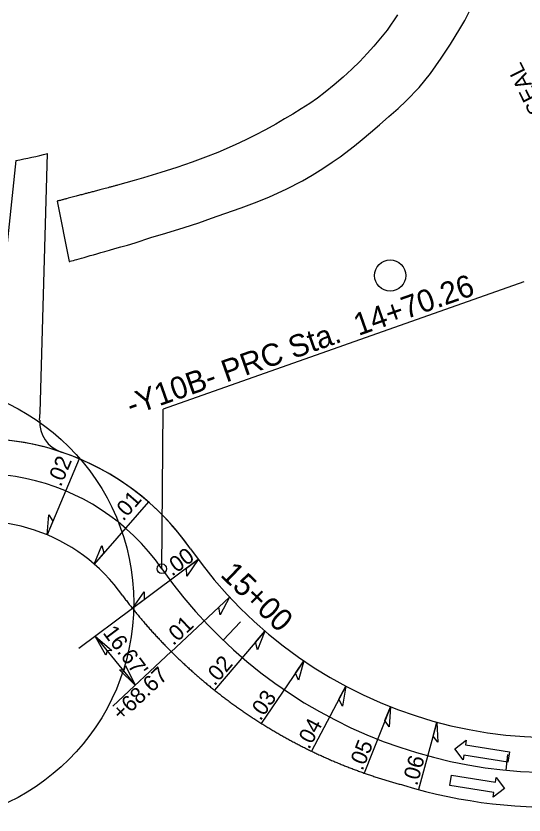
# Model space of a CAD drawing. Extents: x 472216 to 481979, y 489069 to 507339.
# Drawn here: x 475343.4 to 475503.5, y 501972.1 to 502223.9 of the extents above; entities that cross this region are included whole.
import ezdxf

# ---------------------------------------------------------------- set-up
doc = ezdxf.new("R2010")
doc.units = 0
for name, color, linetype in [('Old_Level_12', 7, 'Continuous'), ('Prop Drainage Structure Drop Inlet Grate 2 Narrow Slots and Sag Grates 840 24 CELL', 7, 'Continuous'), ('Prop Drainage Structure Drop Inlet Grate 2 Wide Slots and Sag Grates 840 22 Label', 7, 'Continuous'), ('Prop Drainage Structure Pipe CSP 15in', 7, 'Continuous'), ('Prop Drainage Structure Pipe RCP 24in Class III Label', 7, 'Continuous'), ('Prop Drainage Structure Pipe Side Drain 15in Label', 7, 'Continuous'), ('Prop Earthen Structure Head Ditch', 7, 'Continuous'), ('Prop Erosion Embankment Toe Protection Label', 7, 'Continuous'), ('Sheet Block Title CELL', 7, 'Continuous'), ('Sheet Clip Boundary CELL', 7, 'Continuous'), ('Sheet North Arrow Point CELL', 7, 'Continuous'), ('Sheet PE Seal Cell', 7, 'Continuous'), ('Sheet Plot Border Outside CELL', 7, 'Continuous'), ('Sheet Profile Grid Major CELL', 7, 'Continuous'), ('Sheet Profile Grid Minor CELL', 7, 'Continuous')]:
    doc.layers.add(name, color=color, linetype=linetype)

msp = doc.modelspace()

# ---------------------------------------------------------------- linework, layer by layer
at = {"layer": 'Old_Level_12'}
for p in [(475503.43, 502140.09), (475389.4, 502049.73)]:
    msp.add_line(p, (475389.87, 502100.05), dxfattribs=at)
msp.add_circle((475389.4, 502049.73), 1.5, dxfattribs=at)
at = {"layer": 'Prop Drainage Structure Drop Inlet Grate 2 Narrow Slots and Sag Grates 840 24 CELL'}
for points in [[(475353.29, 502060.4), (475353.77, 502066.71), (475355.08, 502064.67)], [(475368.08, 502051.19), (475370.51, 502057.03), (475371.12, 502054.68)], [(475400.89, 502052.61), (475397.26, 502047.42), (475397.17, 502049.85)], [(475380.16, 502037.2), (475383.79, 502042.39), (475383.88, 502039.96)], [(475410.77, 502040.74), (475407.75, 502035.19), (475407.39, 502037.59)], [(475421.91, 502030.05), (475419.52, 502024.2), (475418.9, 502026.54)], [(475434.17, 502020.66), (475432.44, 502014.58), (475431.56, 502016.84)], [(475447.39, 502012.69), (475446.35, 502006.45), (475445.22, 502008.6)], [(475461.41, 502006.24), (475461.07, 501999.92), (475459.71, 502001.93)], [(475476.07, 502001.37), (475476.43, 501995.06), (475474.86, 501996.91)]]:
    msp.add_lwpolyline(points, close=True, dxfattribs=at)
at = {"layer": 'Prop Drainage Structure Drop Inlet Grate 2 Wide Slots and Sag Grates 840 22 Label'}
for p, q in [((475363.36, 502084.37), (475353.29, 502060.4)), ((475385.15, 502070.8), (475368.08, 502051.19)), ((475400.89, 502052.61), (475380.16, 502037.2)), ((475410.77, 502040.74), (475392.2, 502023.43)), ((475380.16, 502037.2), (475363.24, 502024.62)), ((475368.44, 502028.49), (475381.01, 502013)), ((475421.91, 502030.05), (475405.96, 502011.47)), ((475392.37, 502023.59), (475373.93, 502006.4)), ((475434.17, 502020.66), (475420.75, 502000.98)), ((475447.39, 502012.69), (475436.55, 501992.23)), ((475461.41, 502006.24), (475453.16, 501985.32)), ((475476.07, 502001.37), (475470.31, 501980.14))]:
    msp.add_line(p, q, dxfattribs=at)
for points in [[(475371.79, 502022.51), (475368.44, 502028.49), (475373.65, 502023.97), (475372.17, 502023.88)], [(475377.94, 502019.21), (475380.96, 502013.06), (475376.01, 502017.85), (475377.49, 502017.86)]]:
    msp.add_lwpolyline(points, close=True, dxfattribs=at)
at = {"layer": 'Prop Drainage Structure Pipe RCP 24in Class III Label'}
for p, q in [((475351.04, 502098.98), (475353.38, 502180.62)), ((475343.44, 502178.42), (475335.07, 502099.87)), ((475350.9, 502096.54), (475351.04, 502098.98))]:
    msp.add_line(p, q, dxfattribs=at)
for centre, radius, start, end in [((475326.88, 502277.04), 100, 279.5294, 285.3583), ((475360.89, 502095.98), 10, 176.7853, 251.4772), ((475331.98, 502009.7), 81, 34.8879, 71.4772), ((475331.98, 502009.7), 55, 34.8879, 182.0816), ((475512.44, 502135.53), 139, 214.8879, 293.6962), ((475512.44, 502135.53), 161, 253.0851, 293.6962)]:
    msp.add_arc(centre, radius, start, end, dxfattribs=at)
for points in [[(475377.09, 502041.15), (475377.54, 502040.56), (475377.99, 502039.97), (475378.45, 502039.38), (475378.9, 502038.79), (475379.36, 502038.21), (475379.83, 502037.63), (475380.29, 502037.05), (475380.76, 502036.47), (475381.22, 502035.89), (475381.7, 502035.32), (475382.17, 502034.75), (475382.65, 502034.18), (475383.13, 502033.61), (475383.61, 502033.05), (475384.09, 502032.49), (475384.58, 502031.93), (475385.07, 502031.37), (475385.56, 502030.81), (475386.05, 502030.26), (475386.55, 502029.71), (475387.05, 502029.16), (475387.55, 502028.61), (475388.05, 502028.07), (475388.56, 502027.53), (475389.06, 502026.99), (475389.58, 502026.45), (475390.09, 502025.92), (475390.6, 502025.39), (475391.12, 502024.86), (475391.64, 502024.33), (475392.16, 502023.81), (475392.69, 502023.28), (475393.21, 502022.76), (475393.74, 502022.25), (475394.27, 502021.73), (475394.81, 502021.22), (475395.34, 502020.71), (475395.88, 502020.2), (475396.42, 502019.7), (475396.96, 502019.19), (475397.5, 502018.7), (475398.05, 502018.2), (475398.6, 502017.7), (475399.15, 502017.21), (475399.7, 502016.72), (475400.26, 502016.23), (475400.81, 502015.75), (475401.37, 502015.27), (475401.93, 502014.79), (475402.5, 502014.31), (475403.06, 502013.84), (475403.63, 502013.37), (475404.2, 502012.9), (475404.77, 502012.43), (475405.34, 502011.97), (475405.92, 502011.51), (475406.5, 502011.05), (475407.08, 502010.6), (475407.66, 502010.14), (475408.24, 502009.69), (475408.82, 502009.25), (475409.41, 502008.8), (475410, 502008.36), (475410.59, 502007.92), (475411.18, 502007.48), (475411.78, 502007.05), (475412.37, 502006.62), (475412.97, 502006.19), (475413.57, 502005.77), (475414.17, 502005.34), (475414.78, 502004.93), (475415.38, 502004.51), (475415.99, 502004.09), (475416.6, 502003.68)], [(475416.6, 502003.68), (475417.21, 502003.27), (475417.82, 502002.87), (475418.44, 502002.47), (475419.05, 502002.07), (475419.67, 502001.67), (475420.29, 502001.27), (475420.91, 502000.88), (475421.53, 502000.49), (475422.16, 502000.11), (475422.78, 501999.73), (475423.41, 501999.35), (475424.04, 501998.97), (475424.67, 501998.6), (475425.3, 501998.22), (475425.94, 501997.86), (475426.57, 501997.49), (475427.21, 501997.13), (475427.85, 501996.77), (475428.49, 501996.41), (475429.13, 501996.06), (475429.77, 501995.71), (475430.41, 501995.36), (475431.06, 501995.02), (475431.71, 501994.67), (475432.36, 501994.34), (475433.01, 501994), (475433.66, 501993.67), (475434.31, 501993.34), (475434.97, 501993.01), (475435.62, 501992.69), (475436.28, 501992.37), (475436.94, 501992.05), (475437.6, 501991.73), (475438.26, 501991.42), (475438.92, 501991.11), (475439.58, 501990.81), (475440.25, 501990.51), (475440.91, 501990.21), (475441.58, 501989.91), (475442.25, 501989.62), (475442.92, 501989.33), (475443.59, 501989.04), (475444.26, 501988.75), (475444.93, 501988.47), (475445.61, 501988.2), (475446.28, 501987.92), (475446.96, 501987.65), (475447.64, 501987.38), (475448.32, 501987.11), (475449, 501986.85), (475449.68, 501986.59), (475450.36, 501986.34), (475451.04, 501986.08), (475451.73, 501985.83), (475452.41, 501985.59), (475453.1, 501985.34), (475453.78, 501985.1), (475454.47, 501984.86), (475455.16, 501984.63), (475455.85, 501984.4), (475456.54, 501984.17), (475457.23, 501983.95), (475457.92, 501983.72), (475458.62, 501983.51), (475459.31, 501983.29), (475460.01, 501983.08), (475460.7, 501982.87), (475461.4, 501982.66), (475462.1, 501982.46), (475462.8, 501982.26), (475463.49, 501982.07), (475464.19, 501981.87), (475465.6, 501981.5)]]:
    msp.add_spline(points, degree=3, dxfattribs=at)
at = {"layer": 'Prop Drainage Structure Pipe Side Drain 15in Label'}
for p, q in [((475481.72, 501993.01), (475485.32, 501995.69)), ((475485.32, 501995.69), (475485.09, 501994.2)), ((475485.09, 501994.2), (475498.92, 501992.05)), ((475484.35, 501989.46), (475481.72, 501993.01)), ((475484.58, 501990.94), (475484.35, 501989.46)), ((475498.42, 501988.79), (475484.58, 501990.94)), ((475498.92, 501992.05), (475498.42, 501988.79)), ((475480.21, 501981.37), (475480.72, 501984.63)), ((475480.72, 501984.63), (475494.55, 501982.47)), ((475494.55, 501982.47), (475494.78, 501983.96)), ((475494.78, 501983.96), (475497.42, 501980.41)), ((475494.04, 501979.21), (475480.21, 501981.37)), ((475497.42, 501980.41), (475493.81, 501977.73)), ((475493.81, 501977.73), (475494.04, 501979.21))]:
    msp.add_line(p, q, dxfattribs=at)
at = {"layer": 'Prop Earthen Structure Head Ditch'}
msp.add_line((475356.41, 502165.55), (475360.24, 502146.53), dxfattribs=at)
for points in [[(475380.97, 502152.42), (475385.93, 502154.14), (475390.68, 502155.43), (475396.4, 502157.23), (475401.06, 502158.78), (475405.07, 502160.16), (475409.24, 502161.65), (475414.4, 502163.5), (475419.45, 502165.38), (475423.31, 502166.94), (475428.6, 502169.35), (475433.68, 502172.01), (475436.82, 502173.79), (475440.09, 502175.81), (475443.13, 502177.81), (475445.59, 502179.51), (475450.09, 502182.96), (475452.54, 502184.97), (475455.18, 502187.21), (475457.99, 502189.63), (475460.95, 502192.21), (475463.83, 502194.78), (475466.43, 502197.19), (475470.5, 502201.39), (475474.03, 502205.79), (475477.48, 502210.59), (475480.39, 502215.07), (475483.35, 502219.9), (475484.87, 502222.55), (475486.24, 502225.22)], [(475463.68, 502224.27), (475460.38, 502219.51), (475458.35, 502216.94), (475456.26, 502214.45), (475454.16, 502212.09), (475451.76, 502209.63), (475449.25, 502207.14), (475446.59, 502204.66), (475443.73, 502202.2), (475440.9, 502199.92), (475438.45, 502198.07), (475436.03, 502196.38), (475433.36, 502194.64), (475430.66, 502192.99), (475428.1, 502191.47), (475425.3, 502189.83), (475422.04, 502188.02), (475418.85, 502186.37), (475415.86, 502184.85), (475412.54, 502183.27), (475407.05, 502180.92), (475403.19, 502179.42), (475398.91, 502177.87), (475394.08, 502176.22), (475389.12, 502174.6), (475383.62, 502172.9), (475380.66, 502172.03), (475375.45, 502170.6)]]:
    msp.add_lwpolyline(points, dxfattribs=at)
for points, degree in [([(475375.45, 502170.6), (475369.11, 502168.92), (475362.76, 502167.24), (475356.41, 502165.55)], 2), ([(475360.24, 502146.53), (475360.31, 502146.55), (475360.38, 502146.57), (475360.45, 502146.59), (475367.29, 502148.53), (475374.13, 502150.48), (475380.97, 502152.42)], 3)]:
    msp.add_open_spline(points, degree=degree, dxfattribs=at)
at = {"layer": 'Prop Erosion Embankment Toe Protection Label'}
msp.add_arc((475331.98, 502009.7), 81, 71.4772, 158.564, dxfattribs=at)
at = {"layer": 'Sheet Block Title CELL'}
msp.add_circle((475461.35, 502142.12), 4.91, dxfattribs=at)
at = {"layer": 'Sheet Clip Boundary CELL'}
msp.add_arc((475331.98, 502009.7), 81, 34.8879, 207.5338, dxfattribs=at)
at = {"layer": 'Sheet North Arrow Point CELL'}
for centre, radius, start, end in [((473624.13, 501255.38), 2330, 23.81642, 43.37358), ((475512.44, 502135.53), 150, 214.8879, 352.1099), ((475331.98, 502009.7), 70, 34.8879, 207.5338)]:
    msp.add_arc(centre, radius, start, end, dxfattribs=at)
at = {"layer": 'Sheet PE Seal Cell'}
msp.add_line((475497.92, 501986.23), (475498.4, 501991.21), dxfattribs=at)
at = {"layer": 'Sheet Plot Border Outside CELL'}
msp.add_circle((475310.9, 502038.88), 69.64, dxfattribs=at)
at = {"layer": 'Sheet Profile Grid Minor CELL'}
msp.add_line((475408.71, 502027.18), (475414.24, 502032.96), dxfattribs=at)

# ---------------------------------------------------------------- texts
at = {"layer": 'Old_Level_12'}
msp.add_text('-Y10B- PRC Sta.  14+70.26', height=7, rotation=19.423, dxfattribs=at).set_placement((475379.75, 502097.81))
at = {"layer": 'Prop Drainage Structure Drop Inlet Grate 2 Narrow Slots and Sag Grates 840 24 CELL'}
for s, rotation, p in [('.02', 67.2082, (475357.57, 502075.32)), ('.01', 48.9743, (475377.24, 502064.5)), ('.00', 36.6256, (475392.61, 502047.18)), ('.01', 42.9931, (475393.01, 502025.3)), ('.02', 49.3606, (475406.01, 502012.56)), ('.03', 55.728, (475420.5, 502001.56)), ('.04', 62.0955, (475435.8, 501992.59)), ('.05', 68.463, (475452.65, 501985.85)), ('.06', 74.8305, (475469.84, 501981.1))]:
    msp.add_text(s, height=5, rotation=rotation, dxfattribs=at).set_placement(p)
at = {"layer": 'Prop Drainage Structure Drop Inlet Grate 2 Wide Slots and Sag Grates 840 22 Label'}
for s, rotation, p in [("16.67'", 306.8407, (475370.63, 502029.51)), ('+68.67', 42.9931, (475376.62, 502001.51))]:
    msp.add_text(s, height=5, rotation=rotation, dxfattribs=at).set_placement(p)
at = {"layer": 'Prop Drainage Structure Pipe CSP 15in'}
msp.add_text('SEAL ', height=5, rotation=116.4407, dxfattribs=at).set_placement((475510.09, 502194.38))
at = {"layer": 'Sheet Profile Grid Major CELL'}
msp.add_text('15+00', height=7, rotation=316.2481, dxfattribs=at).set_placement((475407.54, 502047.5))

doc.saveas('drawing.dxf')
